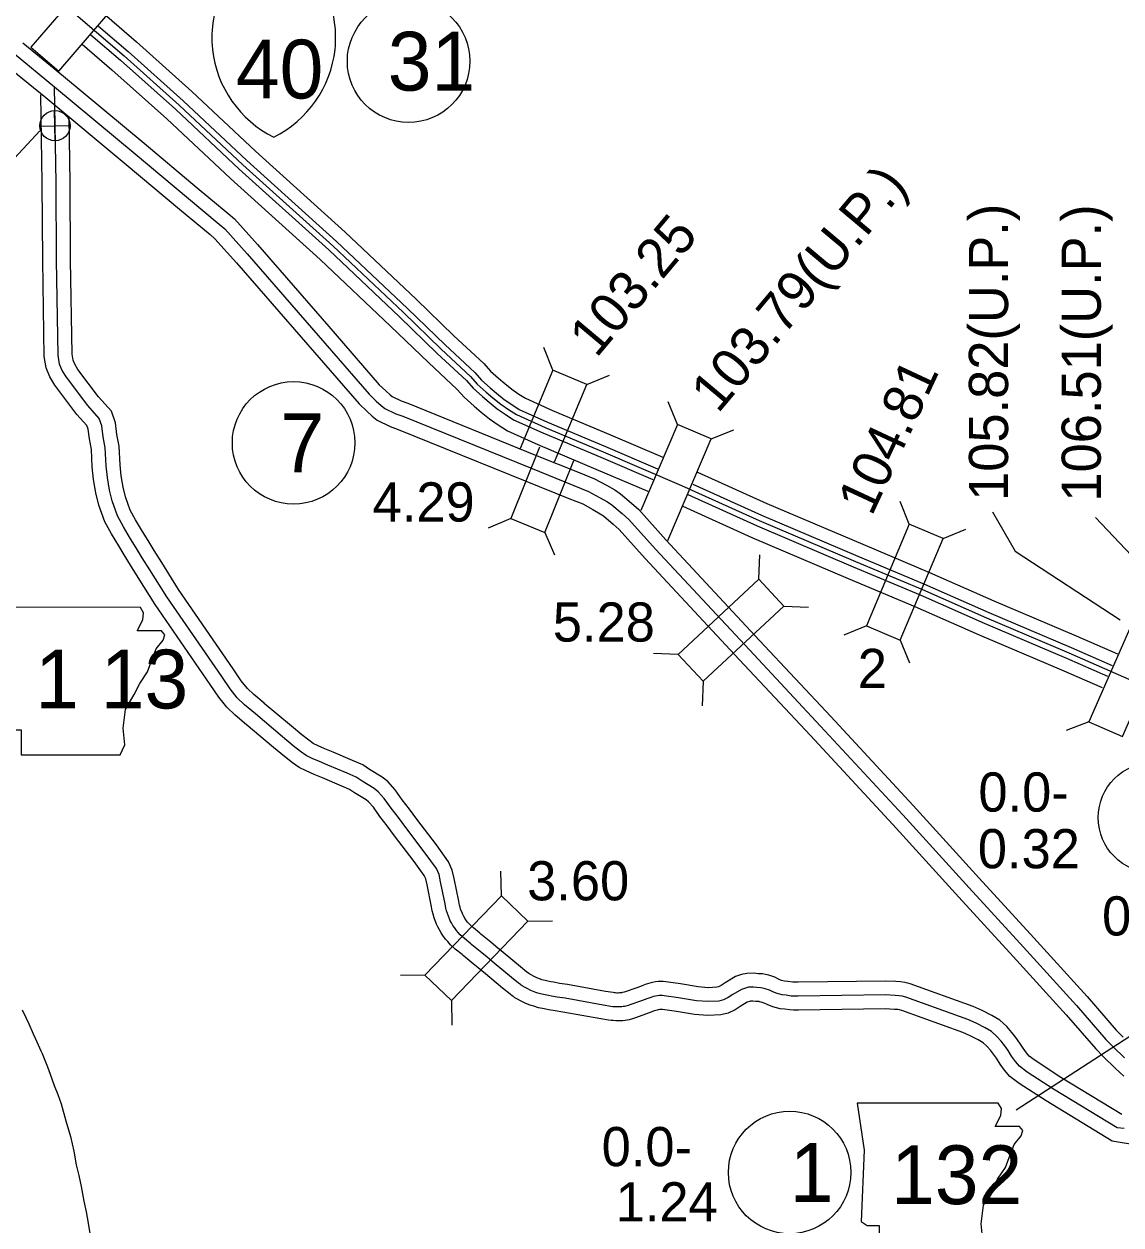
# Model space of a CAD drawing. Extents: x -83719 to 153526, y -11835 to 11446.
# Drawn here: x -463.2 to -69.2, y 426.5 to 857.9 of the extents above; entities that cross this region are included whole.
import ezdxf

# ---------------------------------------------------------------- set-up
doc = ezdxf.new("R2010")
doc.units = 0
for name, color, linetype in [('Level 10', 7, 'Continuous'), ('Level 15', 7, 'Continuous'), ('Level 19', 7, 'Continuous'), ('Level 20', 7, 'Continuous'), ('Level 21', 7, 'Continuous'), ('Level 23', 7, 'Continuous'), ('Level 25', 7, 'Continuous'), ('Level 26', 7, 'Continuous'), ('Level 27', 7, 'Continuous'), ('Level 58', 7, 'Continuous'), ('Level 59', 7, 'Continuous'), ('Level 9', 7, 'Continuous')]:
    doc.layers.add(name, color=color, linetype=linetype)

msp = doc.modelspace()

# ---------------------------------------------------------------- linework, layer by layer
at = {"layer": 'Level 10'}
for p, q in [((-376.89, 613.91), (-376.96, 613.96)), ((-383.36, 606.28), (-383.29, 606.23))]:
    msp.add_line(p, q, dxfattribs=at)
for points in [[(-383.29, 606.23), (-387.42, 609.61), (-390.35, 612.54), (-393.22, 616.09), (-396.32, 620.69), (-416.1, 649.37), (-422.21, 659.16), (-424.99, 663.52), (-427.19, 667.22), (-429.2, 670.44), (-431.78, 674.82), (-434.2, 679.16), (-436.32, 685.15), (-437.45, 689.47), (-438.24, 694.33), (-438.69, 698.86), (-439.03, 705.06), (-439.75, 708.89), (-440.18, 712.42), (-440.62, 713.68), (-444.19, 717.71), (-452.16, 728.26), (-453.96, 731.24), (-455.24, 734.4), (-455.94, 738.45), (-456.5, 773.03), (-456.67, 800.86), (-457.18, 832.54)], [(-376.96, 613.96), (-380.7, 617.03), (-382.91, 619.24), (-385.18, 622.04), (-388.06, 626.32), (-407.74, 654.86), (-413.75, 664.5), (-416.48, 668.76), (-418.64, 672.42), (-420.65, 675.63), (-423.11, 679.8), (-425.06, 683.29), (-426.75, 688.08), (-427.65, 691.54), (-428.32, 695.62), (-428.71, 699.63), (-429.08, 706.26), (-429.86, 710.43), (-430.39, 714.7), (-431.82, 718.83), (-436.44, 724.05), (-443.87, 733.88), (-444.99, 735.74), (-445.57, 737.16), (-445.95, 739.39), (-446.5, 773.14), (-446.67, 800.97), (-447.05, 824.3)], [(-308.67, 550.96), (-309.37, 553.98), (-310.7, 557.03), (-315.05, 563.03), (-322.08, 572.32), (-324.74, 575.91), (-327.32, 579.24), (-329.88, 582.88), (-332.53, 585.8), (-334.54, 587.44), (-339.06, 590.17), (-341.46, 591.81), (-345.16, 593.4), (-352.15, 596.37), (-355.18, 597.59), (-357.56, 598.63), (-359.3, 599.54), (-360.96, 600.63), (-363.41, 602.57), (-367.18, 605.67), (-376.89, 613.91)], [(-318.42, 548.72), (-318.91, 550.83), (-319.43, 552.04), (-323.09, 557.08), (-330.09, 566.33), (-332.72, 569.88), (-335.37, 573.3), (-337.69, 576.61), (-339.43, 578.52), (-340.32, 579.25), (-344.47, 581.75), (-346.3, 583), (-349.1, 584.2), (-355.98, 587.13), (-359.04, 588.37), (-361.89, 589.61), (-364.38, 590.91), (-366.82, 592.51), (-369.69, 594.78), (-373.59, 598), (-383.36, 606.28)], [(-228.77, 503.21), (-233.8, 503.93), (-234.24, 503.97), (-234.43, 503.97), (-234.6, 503.97), (-234.87, 503.93), (-235.38, 503.84), (-235.74, 503.75), (-236.22, 503.61), (-236.8, 503.41), (-237.75, 503.09), (-239.63, 502.35), (-243.94, 500.86), (-244.66, 500.61), (-245.87, 500.27), (-246.59, 500.11), (-247.25, 500), (-248.07, 499.91), (-248.71, 499.87), (-248.91, 499.86), (-249.58, 499.84), (-250.68, 499.84), (-251.62, 499.92), (-252.26, 499.97), (-253.23, 500.13), (-255.98, 500.59), (-269.71, 503.03), (-272.47, 503.47), (-274.7, 503.86), (-275.74, 504.07), (-276.91, 504.27), (-278.35, 504.56), (-280.13, 505.07), (-281.05, 505.37), (-281.75, 505.64), (-283.15, 506.21), (-284.81, 507.02), (-285.92, 507.63), (-286.86, 508.18), (-287.44, 508.57), (-287.72, 508.76), (-288.62, 509.4), (-291.28, 511.57), (-297.49, 516.71), (-300.06, 518.84), (-301.91, 520.38), (-305.48, 523.32), (-305.86, 523.64), (-308.28, 525.65), (-310.04, 527.2), (-311.03, 528.3), (-311.79, 529.23), (-312.74, 530.52), (-313.36, 531.49), (-314.01, 532.56), (-314.58, 533.59), (-315, 534.54), (-315.87, 536.8), (-316.26, 538.13), (-316.54, 539.33), (-316.84, 540.87), (-318.42, 548.72)], [(-227.36, 513.11), (-232.61, 513.86), (-233.64, 513.96), (-234.55, 513.98), (-235.44, 513.94), (-236.36, 513.83), (-237.48, 513.63), (-238.38, 513.4), (-239.28, 513.13), (-240.03, 512.87), (-241.17, 512.49), (-243.08, 511.74), (-247.23, 510.31), (-247.66, 510.15), (-248.29, 509.98), (-248.49, 509.93), (-248.67, 509.9), (-248.92, 509.88), (-249.16, 509.86), (-249.27, 509.86), (-249.74, 509.84), (-250.26, 509.84), (-250.8, 509.89), (-251.06, 509.91), (-251.61, 510), (-254.29, 510.44), (-268.04, 512.89), (-270.8, 513.33), (-272.88, 513.7), (-273.93, 513.9), (-275.05, 514.1), (-275.99, 514.29), (-277.19, 514.63), (-277.72, 514.81), (-278.1, 514.95), (-279.04, 515.34), (-280.2, 515.9), (-280.99, 516.33), (-281.57, 516.67), (-281.89, 516.89), (-282.04, 516.99), (-282.55, 517.35), (-284.92, 519.29), (-291.11, 524.42), (-293.69, 526.55), (-295.54, 528.09), (-299.1, 531.02), (-299.47, 531.33), (-301.78, 533.25), (-302.99, 534.32), (-303.42, 534.79), (-303.87, 535.35), (-304.49, 536.19), (-304.87, 536.79), (-305.35, 537.58), (-305.63, 538.07), (-305.76, 538.38), (-306.39, 540.02), (-306.6, 540.71), (-306.76, 541.41), (-307.03, 542.8), (-308.67, 550.96)], [(-68.81, 466.19), (-90.71, 479.53), (-99.98, 485.56), (-102.13, 487.17), (-103.11, 488.36), (-104.36, 490), (-105.53, 491.89), (-106.9, 493.88), (-108.4, 495.72), (-110.18, 497.77), (-112.72, 500.04), (-115.55, 501.74), (-119.08, 503.55), (-122.28, 504.97), (-144.95, 513.19), (-146.85, 513.66), (-148.38, 513.88), (-150.02, 513.98), (-153.67, 514.14), (-185.18, 513.74), (-186.54, 513.73), (-187.06, 513.76), (-188.86, 514.04), (-190, 514.1), (-191.08, 514.4), (-192.2, 514.84), (-193.55, 515.51), (-195.64, 516.21), (-196.86, 516.5), (-197.94, 516.73), (-199.52, 516.79), (-200.88, 516.95), (-203.56, 516.92), (-205.44, 516.45), (-207.6, 515.73), (-211.3, 513.51), (-212.79, 512.53), (-213.69, 512.09), (-214.37, 511.92), (-217.43, 511.77), (-221, 512.04), (-227.36, 513.11)], [(-72.31, 456.61), (-96.04, 471.07), (-105.72, 477.36), (-109.08, 479.89), (-110.95, 482.14), (-112.62, 484.34), (-113.9, 486.42), (-114.9, 487.88), (-116.05, 489.28), (-117.31, 490.73), (-118.68, 491.95), (-120.41, 493), (-123.39, 494.52), (-126.02, 495.69), (-147.87, 503.61), (-148.78, 503.84), (-149.38, 503.93), (-150.54, 503.99), (-153.83, 504.14), (-185.06, 503.74), (-186.77, 503.72), (-188.11, 503.8), (-189.91, 504.08), (-191.64, 504.18), (-194.24, 504.9), (-196.26, 505.69), (-197.39, 506.25), (-198.39, 506.59), (-199.04, 506.74), (-199.16, 506.77), (-200.31, 506.81), (-201.42, 506.94), (-202.27, 506.93), (-202.65, 506.84), (-203.4, 506.59), (-205.98, 505.05), (-207.79, 503.85), (-210.21, 502.65), (-212.91, 501.97), (-217.57, 501.75), (-222.34, 502.11), (-228.77, 503.21)], [(-38.8, 449.22), (-47.28, 451.33), (-53.59, 453.45), (-56.64, 454.05), (-59.64, 454.74), (-63.38, 455.18), (-68.78, 456.06), (-72.33, 456.61)]]:
    msp.add_lwpolyline(points, dxfattribs=at)
at = {"layer": 'Level 15'}
for points in [[(-463.58, 851.14), (-449.04, 839.24), (-420.06, 815.13), (-400.96, 799.14), (-389.88, 789.9), (-387.62, 787.96), (-379.33, 778.74), (-353.73, 749.3), (-335.61, 728.38), (-333.3, 726.15), (-331.69, 724.7), (-330.96, 724.12), (-327.75, 722.56), (-325.3, 721.68), (-279.46, 703.08), (-263.85, 696.78), (-258.27, 694.59), (-254.02, 692.24), (-251.01, 690.57), (-248.99, 689.21), (-245.05, 685.86), (-242.41, 683.5), (-232.69, 672.69), (-199, 636.48), (-173.39, 609.17), (-143.79, 577.18), (-120.05, 551.05), (-100.45, 529.65), (-81.37, 508.66), (-70.88, 496.56), (-68.39, 494.01)], [(-469.97, 843.44), (-455.41, 831.52), (-426.46, 807.46), (-407.37, 791.47), (-396.35, 782.27), (-394.63, 780.8), (-386.83, 772.11), (-361.28, 742.74), (-342.87, 721.49), (-340.12, 718.84), (-338.16, 717.07), (-336.33, 715.61), (-331.63, 713.33), (-328.86, 712.33), (-283.21, 693.81), (-267.54, 687.48), (-262.53, 685.52), (-258.87, 683.5), (-256.24, 682.03), (-255.04, 681.23), (-251.63, 678.33), (-249.48, 676.41), (-240.07, 665.94), (-206.31, 629.65), (-180.7, 602.35), (-151.16, 570.42), (-127.44, 544.31), (-107.84, 522.91), (-88.85, 502.02), (-78.24, 489.79), (-75.46, 486.93), (-71.28, 482.89), (-68.08, 480.04)]]:
    msp.add_lwpolyline(points, dxfattribs=at)
at = {"layer": 'Level 19'}
for points in [[(-433.52, 860.7), (-422.83, 851.54), (-402.93, 833.75), (-380.05, 812.25), (-347.82, 783.19), (-322.33, 759.07), (-308.79, 745.97), (-297.98, 735.95), (-295.63, 733.23), (-292.8, 730.72), (-290.53, 728.82), (-287.96, 726.76), (-285.47, 725.01), (-283.13, 723.49), (-273.34, 719.06), (-252.57, 710.37), (-233.73, 702.34)], [(-436.49, 857.2), (-425.85, 848.09), (-406.03, 830.37), (-383.16, 808.88), (-350.93, 779.82), (-325.5, 755.76), (-311.94, 742.65), (-301.29, 732.76), (-298.9, 730.01), (-295.79, 727.25), (-293.44, 725.28), (-290.71, 723.1), (-288.04, 721.22), (-285.35, 719.46), (-275.16, 714.86), (-254.35, 706.14), (-235.62, 698.16)], [(-442.27, 850.64), (-431.62, 841.51), (-411.94, 823.92), (-389.08, 802.44), (-356.86, 773.39), (-331.55, 749.44), (-317.96, 736.29), (-307.59, 726.67), (-305.14, 723.84), (-301.5, 720.62), (-298.98, 718.51), (-295.97, 716.09), (-292.95, 713.97), (-289.57, 711.76), (-278.66, 706.83), (-257.76, 698.08), (-239.08, 690.13)], [(-439.25, 854.08), (-428.6, 844.96), (-408.85, 827.3), (-385.98, 805.81), (-353.75, 776.76), (-328.38, 752.75), (-314.81, 739.62), (-304.29, 729.86), (-301.87, 727.07), (-298.51, 724.09), (-296.08, 722.05), (-293.21, 719.76), (-290.38, 717.77), (-287.36, 715.79), (-276.83, 711.04), (-255.97, 702.3), (-237.31, 694.35)], [(-221.25, 696.94), (-196.4, 685.69), (-161.91, 671.03), (-137.89, 660.89), (-114.8, 650.76), (-85.25, 638.21), (-70.37, 631.67)], [(-222.98, 692.69), (-198.24, 681.49), (-163.69, 666.81), (-139.7, 656.68), (-116.61, 646.55), (-87.07, 634), (-72.28, 627.51)], [(-224.73, 688.91), (-199.91, 677.67), (-165.32, 662.97), (-141.35, 652.85), (-118.26, 642.73), (-88.72, 630.17), (-74.01, 623.72)], [(-226.52, 684.69), (-201.76, 673.48), (-167.11, 658.75), (-143.16, 648.64), (-120.08, 638.52), (-90.54, 625.97), (-75.92, 619.55)]]:
    msp.add_lwpolyline(points, dxfattribs=at)
at = {"layer": 'Level 20'}
for p, q in [((-434.97, 879.64), (-460.73, 849.57)), ((-450.71, 840.98), (-424.94, 871.05)), ((-460.73, 849.57), (-450.71, 840.98)), ((-273.2, 733.57), (-276.54, 741.71)), ((-273.2, 733.57), (-284.96, 705.48)), ((-261.02, 728.47), (-273.2, 733.57)), ((-261.02, 728.47), (-252.88, 731.81)), ((-272.66, 700.67), (-261.02, 728.47)), ((-228.52, 714.06), (-231.8, 722.22)), ((-228.52, 714.06), (-241.66, 683.22)), ((-216.37, 708.89), (-228.52, 714.06)), ((-216.37, 708.89), (-208.21, 712.17)), ((-231.89, 672.46), (-216.37, 708.89)), ((-277.99, 705.95), (-288.36, 680.26)), ((-276.12, 675.32), (-265.69, 701.14)), ((-145.22, 678.24), (-148.54, 686.39)), ((-288.36, 680.26), (-296.46, 676.82)), ((-288.36, 680.26), (-276.12, 675.32)), ((-276.12, 675.32), (-272.68, 667.22)), ((-133.06, 673.11), (-124.91, 676.42)), ((-199.25, 658.48), (-198.94, 667.27)), ((-190.26, 648.81), (-181.47, 648.5)), ((-160.61, 641.75), (-168.77, 638.44)), ((-148.45, 636.62), (-145.14, 628.47)), ((-228.25, 631.51), (-237.04, 631.83)), ((-219.26, 621.84), (-219.58, 613.05)), ((-80.71, 607.31), (-88.91, 604.11)), ((-291.72, 544.79), (-291.89, 553.59)), ((-282.21, 535.64), (-273.41, 535.81)), ((-319.18, 516.26), (-327.98, 516.09)), ((-309.67, 507.11), (-309.5, 498.31))]:
    msp.add_line(p, q, dxfattribs=at)
for points in [[(-145.22, 678.24), (-160.61, 641.75), (-148.45, 636.62), (-133.06, 673.11)], [(-199.25, 658.48), (-228.25, 631.51), (-219.26, 621.84), (-190.26, 648.81)], [(-68.62, 602), (-52.71, 638.26), (-64.79, 643.57), (-80.71, 607.31)], [(-309.67, 507.11), (-282.21, 535.64), (-291.72, 544.79), (-319.18, 516.26)]]:
    msp.add_lwpolyline(points, close=True, dxfattribs=at)
at = {"layer": 'Level 21'}
msp.add_line((54.77, 572.65), (-106.85, 467.73), dxfattribs=at)
for points in [[(-472.14, 648.4), (-469.6, 631.48), (-470.73, 605.82), (-468.47, 604.41), (-464.25, 604.41), (-464.25, 595.39), (-428.72, 595.39), (-427.03, 599.06), (-427.59, 604.98), (-426.74, 611.75), (-423.64, 617.1), (-421.67, 621.05), (-418.85, 625.28), (-417.16, 629.79), (-415.75, 633.46), (-413.21, 636.56), (-412.65, 638.53), (-413.77, 639.94), (-422.51, 639.94), (-420.54, 643.89), (-420.26, 646.43), (-421.43, 648.38)], [(-163.95, 470.34), (-161.42, 453.43), (-162.54, 427.77), (-160.29, 426.36), (-156.06, 426.36), (-156.06, 417.33), (-120.53, 417.33), (-118.84, 421), (-119.4, 426.92), (-118.56, 433.69), (-115.46, 439.04), (-113.48, 442.99), (-110.66, 447.22), (-108.97, 451.73), (-107.56, 455.4), (-105.02, 458.5), (-104.46, 460.47), (-105.59, 461.88), (-114.33, 461.88), (-112.35, 465.83), (-112.07, 468.37), (-113.24, 470.32)]]:
    msp.add_lwpolyline(points, close=True, dxfattribs=at)
at = {"layer": 'Level 23'}
for centre, radius, start, end in [((-354.76, 852.97), 41, 155.2204, 185.7928), ((-392.27, 852.97), 41, 354.2072, 24.7796), ((-355.51, 853.32), 40.29, 186.3923, 243.4571), ((-391.52, 853.32), 40.29, 296.5429, 353.6077)]:
    msp.add_arc(centre, radius, start, end, dxfattribs=at)
at = {"layer": 'Level 25'}
msp.add_line((-483.23, 791.88), (-457.51, 819.59), dxfattribs=at)
at = {"layer": 'Level 26'}
for p, q in [((-451.97, 815.98), (-452.23, 826.82)), ((-457.52, 821.27), (-446.68, 821.53))]:
    msp.add_line(p, q, dxfattribs=at)
msp.add_circle((-452.1, 821.4), 5.43, dxfattribs=at)
at = {"layer": 'Level 27'}
for centre, radius in [((-325.07, 844.57), 22), ((-366.38, 707.47), 22), ((-57.53, 572.85), 19.8), ((-188.19, 445.4), 22)]:
    msp.add_circle(centre, radius, dxfattribs=at)
at = {"layer": 'Level 58'}
for points in [[(-115.26, 682.68), (-107.19, 668.55), (-69.5, 643.95)], [(-78.28, 680.66), (-43.99, 644.33), (-17.73, 609.64)]]:
    msp.add_lwpolyline(points, dxfattribs=at)
at = {"layer": 'Level 59'}
for points in [[(-457.08, 872.1), (-427.23, 846.52), (-407.44, 828.84), (-384.57, 807.34), (-352.34, 778.29), (-326.94, 754.26), (-313.38, 741.13), (-302.79, 731.31), (-300.39, 728.54), (-297.15, 725.67), (-294.76, 723.66), (-291.96, 721.43), (-289.21, 719.49), (-286.35, 717.62), (-276, 712.95), (-255.16, 704.22), (-226.99, 692.22), (-199.08, 679.58), (-164.51, 664.89), (-140.52, 654.77), (-117.44, 644.64), (-87.89, 632.09), (-40.66, 611.35)], [(-466.77, 847.29), (-452.23, 835.38), (-423.26, 811.3), (-404.16, 795.3), (-393.11, 786.09), (-391.13, 784.38), (-383.08, 775.43), (-357.51, 746.02), (-339.24, 724.94), (-336.71, 722.5), (-334.92, 720.88), (-333.65, 719.86), (-329.69, 717.94), (-327.08, 717.01), (-281.33, 698.45), (-265.69, 692.13), (-260.4, 690.06), (-256.44, 687.87), (-253.63, 686.3), (-252.01, 685.22), (-248.34, 682.09), (-245.95, 679.95), (-236.38, 669.32), (-202.66, 633.07), (-177.05, 605.76), (-147.48, 573.8), (-123.75, 547.68), (-104.14, 526.28), (-85.11, 505.34), (-74.56, 493.18), (-71.93, 490.47), (-67.88, 486.55)], [(-380.12, 610.1), (-384.06, 613.32), (-386.63, 615.89), (-389.2, 619.07), (-392.19, 623.51), (-411.92, 652.12), (-417.98, 661.83), (-420.74, 666.14), (-422.92, 669.82), (-424.92, 673.03), (-427.45, 677.31), (-429.63, 681.23), (-431.53, 686.61), (-432.55, 690.51), (-433.28, 694.98), (-433.7, 699.25), (-434.05, 705.66), (-434.8, 709.66), (-435.29, 713.56), (-436.22, 716.25), (-440.31, 720.88), (-448.01, 731.07), (-449.48, 733.49), (-450.41, 735.78), (-450.95, 738.92), (-451.5, 773.09), (-451.67, 800.91), (-452.23, 835.38)], [(-313.55, 549.84), (-314.14, 552.4), (-315.07, 554.53), (-319.07, 560.06), (-326.09, 569.32), (-328.73, 572.9), (-331.34, 576.27), (-333.79, 579.75), (-335.98, 582.16), (-337.43, 583.34), (-341.76, 585.96), (-343.88, 587.4), (-347.13, 588.8), (-354.06, 591.75), (-357.11, 592.98), (-359.72, 594.12), (-361.84, 595.23), (-363.89, 596.57), (-366.55, 598.68), (-370.39, 601.83), (-380.12, 610.1)], [(-228.06, 508.16), (-233.2, 508.89), (-233.94, 508.96), (-234.49, 508.98), (-235.02, 508.95), (-235.62, 508.88), (-236.43, 508.73), (-237.06, 508.58), (-237.75, 508.37), (-238.42, 508.14), (-239.46, 507.79), (-241.35, 507.05), (-245.58, 505.58), (-246.16, 505.38), (-247.08, 505.12), (-247.54, 505.02), (-247.96, 504.95), (-248.49, 504.89), (-248.94, 504.87), (-249.09, 504.86), (-249.66, 504.84), (-250.47, 504.84), (-251.21, 504.9), (-251.66, 504.94), (-252.42, 505.06), (-255.14, 505.52), (-268.88, 507.96), (-271.64, 508.4), (-273.79, 508.78), (-274.84, 508.98), (-275.98, 509.18), (-277.17, 509.43), (-278.66, 509.85), (-279.38, 510.09), (-279.93, 510.29), (-281.1, 510.78), (-282.5, 511.46), (-283.45, 511.98), (-284.22, 512.43), (-284.67, 512.73), (-284.88, 512.87), (-285.58, 513.37), (-288.1, 515.43), (-294.3, 520.57), (-296.87, 522.7), (-298.73, 524.23), (-302.29, 527.17), (-302.67, 527.48), (-305.03, 529.45), (-306.52, 530.76), (-307.22, 531.54), (-307.83, 532.29), (-308.61, 533.36), (-309.12, 534.14), (-309.68, 535.07), (-310.1, 535.83), (-310.38, 536.46), (-311.13, 538.41), (-311.43, 539.42), (-311.65, 540.37), (-311.93, 541.84), (-313.55, 549.84)], [(-67.97, 461.22), (-70.54, 461.39), (-93.38, 475.3), (-102.85, 481.46), (-105.61, 483.53), (-107.03, 485.25), (-108.49, 487.17), (-109.71, 489.16), (-110.9, 490.88), (-112.22, 492.5), (-113.75, 494.25), (-115.7, 496), (-117.98, 497.37), (-121.24, 499.03), (-124.15, 500.33), (-146.41, 508.4), (-147.81, 508.75), (-148.88, 508.9), (-150.28, 508.99), (-153.75, 509.14), (-185.12, 508.74), (-186.65, 508.72), (-187.58, 508.78), (-189.39, 509.06), (-190.82, 509.14), (-192.66, 509.65), (-194.23, 510.27), (-195.47, 510.88), (-197.01, 511.4), (-197.95, 511.62), (-198.55, 511.75), (-199.92, 511.8), (-201.15, 511.95), (-202.91, 511.93), (-204.04, 511.64), (-205.5, 511.16), (-208.64, 509.28), (-210.29, 508.19), (-211.95, 507.37), (-213.64, 506.94), (-217.5, 506.76), (-221.67, 507.08), (-228.06, 508.16)]]:
    msp.add_lwpolyline(points, dxfattribs=at)
at = {"layer": 'Level 9'}
msp.add_lwpolyline([(-463.83, 503.78), (-462.47, 500.85), (-461.46, 498.82), (-459.9, 495.23), (-458.65, 492.36), (-457.16, 489.04), (-456.69, 488.07), (-455.71, 485.77), (-454.79, 483.34), (-453.87, 480.68), (-452.34, 476.68), (-451.06, 473.35), (-449.87, 469.99), (-448.19, 463.92), (-446.49, 458.29), (-445.35, 453.02), (-444.45, 448.12), (-443.56, 444.28), (-442.73, 440.32), (-441.69, 435.08), (-440.87, 431.28), (-440.17, 427.18), (-439.47, 422.77)], dxfattribs=at)

# ---------------------------------------------------------------- texts
at = {"layer": 'Level 20'}
msp.add_text('2', height=14.08, dxfattribs=at).set_placement((-163.71, 619.41))
at = {"layer": 'Level 21'}
for s, p in [('1 13', (-459.19, 612.07)), ('132', (-151.76, 434.01))]:
    msp.add_text(s, height=21.12, dxfattribs=at).set_placement(p)
at = {"layer": 'Level 23'}
msp.add_text('40', height=21.12, dxfattribs=at).set_placement((-387.1, 831.19))
at = {"layer": 'Level 25'}
for s, p in [('0.0-', (-120.38, 575.02)), ('0.32', (-120.58, 554.66)), ('0.27', (-75.96, 530.51)), ('0.0-', (-255.71, 447.64)), ('1.24', (-250.67, 427.8))]:
    msp.add_text(s, height=14.08, dxfattribs=at).set_placement(p)
at = {"layer": 'Level 27'}
for s, p in [('31', (-332.55, 834.01)), ('7', (-371.11, 696.91)), ('1', (-188.19, 434.84))]:
    msp.add_text(s, height=21.12, dxfattribs=at).set_placement(p)
at = {"layer": 'Level 58'}
for s, rotation, p in [('103.79(U.P.)', 50, (-213.93, 717.75)), ('103.25', 50, (-257.6, 737.69)), ('105.82(U.P.)', 90, (-109.72, 686.64)), ('106.51(U.P.)', 90, (-76.4, 686.39)), ('104.81', 65, (-158.7, 680.81))]:
    msp.add_text(s, height=14.08, rotation=rotation, dxfattribs=at).set_placement(p)
for s, p in [('4.29', (-337.99, 679.22)), ('5.28', (-273.25, 636.08)), ('3.60', (-282.46, 543.14))]:
    msp.add_text(s, height=14.08, dxfattribs=at).set_placement(p)

doc.saveas('drawing.dxf')
